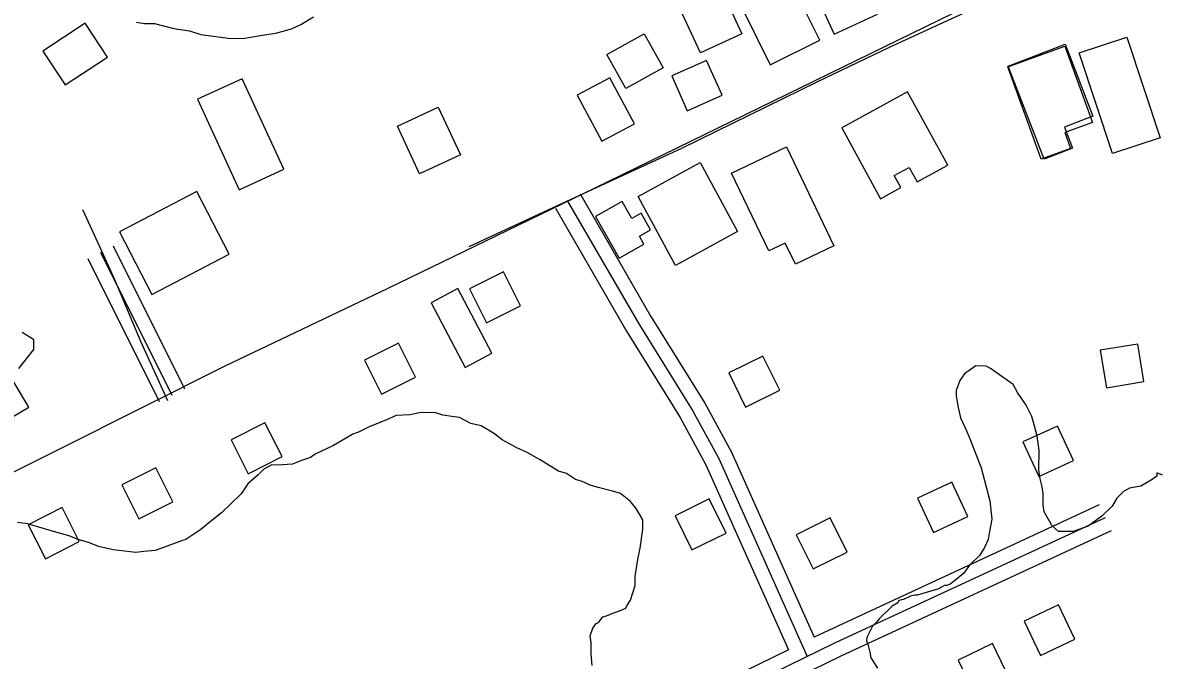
# Model space of a CAD drawing. Extents: x 3245246 to 3283090, y 806824 to 832173.
# Drawn here: x 3266287 to 3267484, y 828442 to 829112 of the extents above; entities that cross this region are included whole.
import ezdxf

# ---------------------------------------------------------------- set-up
doc = ezdxf.new("R2010")
doc.units = 0
for name, color, linetype in [('V-BLDG-OTLN', 7, 'Continuous'), ('V-ROAD-CNTR', 7, 'Continuous'), ('V-SITE-VEGE', 7, 'Continuous')]:
    doc.layers.add(name, color=color, linetype=linetype)

msp = doc.modelspace()

# ---------------------------------------------------------------- linework, layer by layer
at = {"layer": 'V-BLDG-OTLN'}
for points in [[(3267243.3, 829157.7), (3267191.4, 829270.3), (3267130.6, 829242.3), (3267152.6, 829194.5), (3267123.3, 829180.9), (3267140.4, 829143.8), (3267123.9, 829136.2), (3267140.5, 829100), (3267186.1, 829121), (3267182.1, 829129.5)], [(3267097, 829196.4), (3267051.1, 829173.7), (3267069.5, 829136.5), (3267045.2, 829124.5), (3267073.2, 829067.8), (3267125.3, 829093.6), (3267104.8, 829135.2), (3267122.9, 829144.1)], [(3267007.8, 829177), (3267043.4, 829100.4), (3267000, 829080.3), (3266976.2, 829131.5), (3266987.4, 829136.7), (3266975.7, 829162)], [(3266352.9, 829111.7), (3266308.5, 829082.2), (3266332.1, 829046.6), (3266376.6, 829076)], [(3266960.5, 829064.5), (3266921.2, 829042.8), (3266901.5, 829078.5), (3266940.7, 829100.2)], [(3267448.2, 829096.8), (3267483, 828991.2), (3267432.9, 828974.7), (3267398.1, 829080.3)], [(3267412, 829007.2), (3267382.8, 828996.7), (3267388.9, 828979.8), (3267358.1, 828968.6), (3267322.9, 829065.8), (3267382.9, 829087.5)], [(3267383.2, 829089.4), (3267412.4, 829013.8), (3267382.5, 829002.3), (3267391.1, 828980.1), (3267361.2, 828968.5), (3267323.4, 829066.3)], [(3266986, 829019.6), (3267022.5, 829035.9), (3267006.3, 829072.4), (3266969.7, 829056.2)], [(3266930.5, 829005.8), (3266904.7, 829054.1), (3266870.2, 829035.8), (3266896, 828987.4)], [(3266561.7, 828958), (3266517.9, 829053.1), (3266471.2, 829031.6), (3266515, 828936.5)], [(3267217.6, 829039.4), (3267148.3, 829001.4), (3267189.1, 828927), (3267210.5, 828938.7), (3267203.6, 828951.3), (3267219.1, 828959.8), (3267227.5, 828944.7), (3267259.8, 828962.4)], [(3266724.1, 829023.3), (3266747.4, 828973), (3266704.6, 828953.1), (3266681.2, 829003.4)], [(3267090.3, 828981.6), (3267140.1, 828877.6), (3267099.6, 828858.2), (3267089, 828880.4), (3267071.6, 828872.1), (3267032.4, 828953.8)], [(3266999.4, 828965), (3267038.8, 828892.5), (3266973.6, 828857), (3266934.2, 828929.5)], [(3266423.1, 828826.5), (3266504.4, 828868.8), (3266470.3, 828934.5), (3266388.9, 828892.2)], [(3266889.5, 828908.2), (3266914.3, 828864.6), (3266940.4, 828879.4), (3266935.7, 828887.8), (3266947.4, 828894.5), (3266937.6, 828911.7), (3266927.7, 828906.1), (3266917.5, 828924)], [(3266792.6, 828850.3), (3266756.9, 828832.2), (3266774.9, 828796.5), (3266810.6, 828814.6)], [(3266716.6, 828817.7), (3266752.3, 828749.7), (3266780.5, 828764.6), (3266744.8, 828832.5)], [(3266682.2, 828775.3), (3266646.5, 828757.2), (3266664.6, 828721.5), (3266700.3, 828739.6)], [(3267459.7, 828774.3), (3267420.2, 828767.9), (3267426.6, 828728.4), (3267466.1, 828734.8)], [(3266259.2, 828687.5), (3266293.7, 828708), (3266264.8, 828756.7), (3266230.3, 828736.2)], [(3267029.6, 828743.9), (3267047.3, 828708), (3267083.2, 828725.8), (3267065.4, 828761.6)], [(3266542, 828691.6), (3266506.3, 828673.6), (3266524.3, 828637.9), (3266560, 828655.9)], [(3267355.6, 828635), (3267391.9, 828651.8), (3267375.1, 828688.1), (3267338.8, 828671.3)], [(3266427.1, 828644.2), (3266391.4, 828626.2), (3266409.4, 828590.5), (3266445.1, 828608.5)], [(3267244.7, 828576), (3267281, 828592.8), (3267264.2, 828629.1), (3267227.9, 828612.3)], [(3266973.1, 828593.6), (3266990.9, 828557.8), (3267026.7, 828575.5), (3267009, 828611.4)], [(3266328.7, 828602.3), (3266293, 828584.3), (3266311.1, 828548.6), (3266346.7, 828566.6)], [(3267100.4, 828573.6), (3267118.2, 828537.8), (3267154, 828555.5), (3267136.3, 828591.4)], [(3267376.2, 828500), (3267340, 828482.9), (3267357.2, 828446.7), (3267393.3, 828463.9)], [(3267307, 828459.3), (3267270.9, 828442.1), (3267288.1, 828406), (3267324.2, 828423.1)]]:
    msp.add_lwpolyline(points, close=True, dxfattribs=at)
at = {"layer": 'V-ROAD-CNTR'}
for points in [[(3263225.2, 827146.8), (3263434.5, 827238), (3263766.1, 827398.3), (3263892.3, 827466.7), (3264036.8, 827542.5), (3264276.3, 827655), (3264584, 827804), (3264779.3, 827895), (3264940.9, 827973.4), (3265139.8, 828069.7), (3265312.4, 828154.4), (3265843.4, 828421), (3266086.6, 828544.7), (3266325.6, 828663.6), (3266499.4, 828751), (3266671.6, 828832.9), (3266888.3, 828938.1), (3267352.5, 829164.8)], [(3266756.8, 828876.9), (3266859.4, 828924.6), (3266980.1, 828980.3), (3267123.1, 829050.1), (3267198.5, 829086.3), (3267268.7, 829118.7), (3267312.4, 829138.2), (3267358.4, 829159.6)], [(3266860.2, 828924.5), (3266934.9, 828795.6), (3266991.6, 828704.4), (3267019.1, 828653.9), (3267112.1, 828445.7)], [(3266873.2, 828932), (3266947.7, 828803.3), (3267004.5, 828712), (3267032.6, 828660.6), (3267119.4, 828466)], [(3266439.8, 828714.5), (3266411.3, 828776.9), (3266384.5, 828841.1), (3266368.7, 828875.7), (3266350.5, 828915.4)], [(3266847.3, 828917), (3266922, 828787.9), (3266978.6, 828696.9), (3267005.6, 828647.3), (3267092.5, 828452.8)], [(3266457.8, 828726.9), (3266382.8, 828877.1)], [(3266431, 828713.5), (3266356, 828863.7)], [(3266444.4, 828720.2), (3266369.4, 828870.4)], [(3267419, 828605.1), (3267134.5, 828473.3), (3267119.4, 828466)], [(3267425.3, 828591.4), (3267140.9, 828459.8), (3266945.3, 828364.1), (3266922.2, 828351), (3266906.1, 828340.7), (3266895.9, 828329.3), (3266889.3, 828321.7), (3266846.3, 828246.2), (3266838.6, 828224.7), (3266836.3, 828204.4), (3266836.4, 828171.8), (3266858.5, 828075.8)], [(3267431.6, 828577.8), (3267147.4, 828446.2), (3266952.3, 828350.9), (3266929.9, 828338.2), (3266915.9, 828329.1), (3266907.1, 828319.3), (3266901.6, 828313), (3266860, 828239.9), (3266853.3, 828221.2), (3266851.3, 828203.6), (3266851.4, 828173.6), (3266868.8, 828097.8)], [(3267092.5, 828452.8), (3266938.3, 828377.4), (3266914.4, 828363.9), (3266896.3, 828352.2), (3266884.6, 828339.2), (3266877, 828330.4), (3266832.7, 828252.5), (3266823.9, 828228.1), (3266821.2, 828205.2), (3266821.4, 828170.1), (3266841.2, 828084)]]:
    msp.add_lwpolyline(points, dxfattribs=at)
at = {"layer": 'V-SITE-VEGE'}
for p, q in [((3267277.3, 828743.1), (3267272.5, 828736)), ((3267289.3, 828751.2), (3267277.3, 828743.1)), ((3267300.1, 828751.1), (3267289.3, 828751.2)), ((3267304.8, 828748.6), (3267300.1, 828751.1)), ((3267311.9, 828743.8), (3267304.8, 828748.6)), ((3267316.6, 828740.1), (3267311.9, 828743.8)), ((3267272.5, 828736), (3267268.7, 828725.3)), ((3267328.4, 828731.6), (3267316.6, 828740.1)), ((3267333, 828723.2), (3267328.4, 828731.6)), ((3267268.7, 828725.3), (3267268.6, 828719.4)), ((3267268.6, 828719.4), (3267270.9, 828707.4)), ((3267342.4, 828710), (3267333, 828723.2)), ((3267270.9, 828707.4), (3267273.1, 828696.7)), ((3267348.2, 828698), (3267342.4, 828710)), ((3266679.9, 828699), (3266669.1, 828694.4)), ((3266694.2, 828700), (3266679.9, 828699)), ((3266706.2, 828702.2), (3266694.2, 828700)), ((3266721.6, 828702), (3266706.2, 828702.2)), ((3266728.8, 828699.5), (3266721.6, 828702)), ((3266738.3, 828698.2), (3266728.8, 828699.5)), ((3266746.6, 828696.9), (3266738.3, 828698.2)), ((3266758.4, 828690.7), (3266746.6, 828696.9)), ((3267273.1, 828696.7), (3267280, 828682.3)), ((3267353.8, 828677.7), (3267348.2, 828698)), ((3266652.4, 828687.5), (3266640.4, 828681.7)), ((3266669.1, 828694.4), (3266652.4, 828687.5)), ((3266769.1, 828688.2), (3266758.4, 828690.7)), ((3266783.3, 828679.7), (3266769.1, 828688.2)), ((3266622.4, 828672.4), (3266614, 828667.7)), ((3266634.4, 828679.4), (3266622.4, 828672.4)), ((3266640.4, 828681.7), (3266634.4, 828679.4)), ((3266791.5, 828673.6), (3266783.3, 828679.7)), ((3266806.9, 828665.1), (3266791.5, 828673.6)), ((3267280, 828682.3), (3267283.5, 828673.9)), ((3267283.5, 828673.9), (3267295, 828644)), ((3267356, 828662.2), (3267353.8, 828677.7)), ((3266614, 828667.7), (3266594.8, 828658.5)), ((3266817.6, 828660.1), (3266806.9, 828665.1)), ((3266830.5, 828652.8), (3266817.6, 828660.1)), ((3267355.7, 828641.9), (3267356, 828662.2)), ((3266549.3, 828647.2), (3266540.9, 828642.6)), ((3266555.3, 828647.1), (3266549.3, 828647.2)), ((3266570.8, 828648.1), (3266555.3, 828647.1)), ((3266579.2, 828651.6), (3266570.8, 828648.1)), ((3266590, 828655), (3266579.2, 828651.6)), ((3266594.8, 828658.5), (3266590, 828655)), ((3266838.8, 828647.9), (3266830.5, 828652.8)), ((3266850.6, 828640.6), (3266838.8, 828647.9)), ((3266534.9, 828636.7), (3266524.1, 828627.3)), ((3266540.9, 828642.6), (3266534.9, 828636.7)), ((3266858.9, 828638.1), (3266850.6, 828640.6)), ((3266868.4, 828632), (3266858.9, 828638.1)), ((3267295, 828644), (3267304, 828609.3)), ((3267356.8, 828632.4), (3267355.7, 828641.9)), ((3267479.5, 828635.4), (3267474.7, 828631.9)), ((3267479.6, 828639), (3267479.5, 828635.4)), ((3267485.5, 828636.5), (3267479.6, 828639)), ((3266524.1, 828627.3), (3266516.8, 828616.7)), ((3266875.5, 828629.6), (3266868.4, 828632)), ((3266883.8, 828625.9), (3266875.5, 828629.6)), ((3266892.1, 828623.4), (3266883.8, 828625.9)), ((3266907.5, 828619.6), (3266892.1, 828623.4)), ((3267359, 828624), (3267356.8, 828632.4)), ((3267360.1, 828616.8), (3267359, 828624)), ((3267462.7, 828624.9), (3267450.7, 828622.7)), ((3267474.7, 828631.9), (3267462.7, 828624.9)), ((3266516.8, 828616.7), (3266496.2, 828596.7)), ((3266915.8, 828617.1), (3266907.5, 828619.6)), ((3266926.4, 828608.6), (3266915.8, 828617.1)), ((3267360, 828604.9), (3267360.1, 828616.8)), ((3267437.5, 828612.2), (3267432.6, 828603.9)), ((3267444.7, 828619.2), (3267437.5, 828612.2)), ((3267450.7, 828622.7), (3267444.7, 828619.2)), ((3266932.3, 828601.4), (3266926.4, 828608.6)), ((3266939.3, 828589.4), (3266932.3, 828601.4)), ((3267304, 828609.3), (3267306.2, 828590.2)), ((3267361.1, 828597.8), (3267360, 828604.9)), ((3267432.6, 828603.9), (3267421.7, 828593.3)), ((3266484.2, 828587.4), (3266474.5, 828579.2)), ((3266496.2, 828596.7), (3266484.2, 828587.4)), ((3266939.1, 828579.8), (3266939.3, 828589.4)), ((3267306.2, 828590.2), (3267303.6, 828577.1)), ((3267366.9, 828588.2), (3267361.1, 828597.8)), ((3267369.2, 828583.4), (3267366.9, 828588.2)), ((3267421.7, 828593.3), (3267407.3, 828582.8)), ((3266292.4, 828585.3), (3266281.7, 828586.6)), ((3266322, 828576.5), (3266292.4, 828585.3)), ((3266336.3, 828572.8), (3266322, 828576.5)), ((3266474.5, 828579.2), (3266458.9, 828568.7)), ((3266936.5, 828559.6), (3266939.1, 828579.8)), ((3267303.6, 828577.1), (3267302.3, 828568.8)), ((3267376.3, 828577.3), (3267369.2, 828583.4)), ((3267391.7, 828577.1), (3267376.3, 828577.3)), ((3267397.7, 828579.4), (3267391.7, 828577.1)), ((3267407.3, 828582.8), (3267397.7, 828579.4)), ((3266344.6, 828569.1), (3266336.3, 828572.8)), ((3266357.6, 828565.3), (3266344.6, 828569.1)), ((3266367.1, 828561.6), (3266357.6, 828565.3)), ((3266454.1, 828567.5), (3266436.2, 828560.6)), ((3266458.9, 828568.7), (3266454.1, 828567.5)), ((3267302.3, 828568.8), (3267298.6, 828560.5)), ((3266382.5, 828557.8), (3266367.1, 828561.6)), ((3266406.3, 828555.1), (3266382.5, 828557.8)), ((3266414.7, 828556.2), (3266406.3, 828555.1)), ((3266426.6, 828557.2), (3266414.7, 828556.2)), ((3266436.2, 828560.6), (3266426.6, 828557.2)), ((3266933.9, 828547.7), (3266936.5, 828559.6)), ((3267293.7, 828552.2), (3267282.8, 828541.7)), ((3267298.6, 828560.5), (3267293.7, 828552.2)), ((3266931.3, 828529.9), (3266933.9, 828547.7)), ((3267282.8, 828541.7), (3267276.8, 828533.4)), ((3266931.1, 828520.4), (3266931.3, 828529.9)), ((3267276.8, 828533.4), (3267268.3, 828526.4)), ((3266926.2, 828505), (3266931.1, 828520.4)), ((3267250.3, 828517.1), (3267239.6, 828513.7)), ((3267252.7, 828518.3), (3267250.3, 828517.1)), ((3267256.3, 828520.6), (3267252.7, 828518.3)), ((3267258.7, 828520.6), (3267256.3, 828520.6)), ((3267262.3, 828521.7), (3267258.7, 828520.6)), ((3267268.3, 828526.4), (3267262.3, 828521.7)), ((3266922.5, 828499.1), (3266926.2, 828505)), ((3267208.5, 828504.6), (3267207.3, 828502.2)), ((3267213.3, 828505.7), (3267208.5, 828504.6)), ((3267220.5, 828509.2), (3267213.3, 828505.7)), ((3267225.2, 828510.3), (3267220.5, 828509.2)), ((3267227.6, 828510.3), (3267225.2, 828510.3)), ((3267239.6, 828513.7), (3267227.6, 828510.3)), ((3266900.9, 828488.6), (3266909.3, 828492.1)), ((3266909.3, 828492.1), (3266912.9, 828493.2)), ((3266912.9, 828493.2), (3266918.9, 828495.5)), ((3266918.9, 828495.5), (3266921.3, 828496.7)), ((3266921.3, 828496.7), (3266922.5, 828499.1)), ((3267201.2, 828498.7), (3267188, 828485.8)), ((3267207.3, 828502.2), (3267201.2, 828498.7)), ((3266886.5, 828475.7), (3266890.1, 828480.5)), ((3266890.1, 828480.5), (3266892.5, 828481.6)), ((3266892.5, 828481.6), (3266897.3, 828487.5)), ((3266897.3, 828487.5), (3266900.9, 828488.6)), ((3267184.3, 828481.1), (3267180.7, 828477.6)), ((3267188, 828485.8), (3267184.3, 828481.1)), ((3266884, 828467.4), (3266886.5, 828475.7)), ((3267180.7, 828477.6), (3267174.6, 828465.8)), ((3266885, 828460.3), (3266884, 828467.4)), ((3266884.9, 828448.4), (3266885, 828460.3)), ((3267174.6, 828465.8), (3267174.5, 828462.2)), ((3267174.5, 828462.2), (3267175.7, 828458.6)), ((3267175.7, 828458.6), (3267177.9, 828450.2)), ((3266885.9, 828436.4), (3266884.9, 828448.4)), ((3267177.9, 828450.2), (3267179, 828444.3)), ((3267179, 828444.3), (3267186, 828433.4))]:
    msp.add_line(p, q, dxfattribs=at)
for points in [[(3266406.9, 829112.6), (3266415.3, 829111.3), (3266426, 829111.1), (3266446.2, 829106.1), (3266462.8, 829103.5), (3266474.7, 829099.7), (3266503.2, 829095.7), (3266518.7, 829095.5), (3266539, 829098.8), (3266553.3, 829101), (3266570, 829105.5), (3266579.6, 829110.2), (3266592.9, 829118.3)], [(3266286.8, 828786.7), (3266298.7, 828779.4), (3266298.5, 828768.6), (3266282.7, 828748.6)]]:
    msp.add_lwpolyline(points, dxfattribs=at)

doc.saveas('drawing.dxf')
